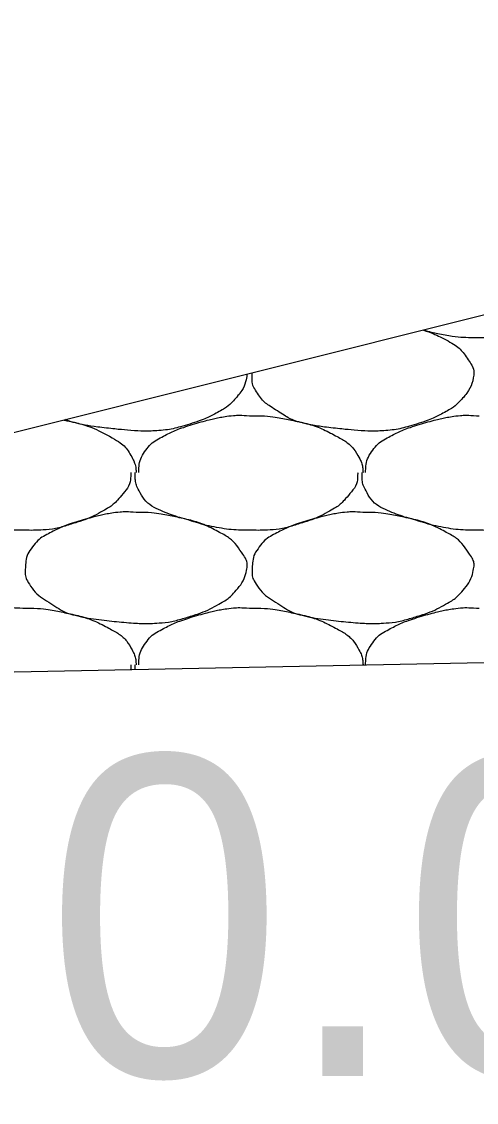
# Model space of a CAD drawing. Extents: x 1373719 to 1374161, y 379835 to 380167.
# Drawn here: x 1373766.346 to 1373767.27, y 380111.457 to 380113.65 of the extents above; entities that cross this region are included whole.
import ezdxf

# ---------------------------------------------------------------- set-up
doc = ezdxf.new("R2010")
doc.units = 0
doc.layers.add('Aggregate Base Course', color=7, linetype='Continuous')
doc.layers.add('GREEN_TXT', color=7, linetype='Continuous')

msp = doc.modelspace()

# ---------------------------------------------------------------- linework, layer by layer
for p, q in [((1373769.6675, 380113.6504), (1373753.6641, 380109.6495)), ((1373774.6889, 380112.4971), (1373764.2167, 380112.2877))]:
    msp.add_line(p, q)
at = {"layer": 'Aggregate Base Course'}
for points, degree in [([(1373767.4864, 380113.1051), (1373767.482, 380113.0931), (1373767.4735, 380113.0821), (1373767.4561, 380113.0626), (1373767.4476, 380113.056), (1373767.4192, 380113.0398), (1373767.4013, 380113.0312), (1373767.356, 380113.0169), (1373767.3305, 380113.0098), (1373767.2927, 380113.0083), (1373767.2813, 380113.0083), (1373767.2699, 380113.0088)], 3), ([(1373767.1625, 380113.0241), (1373767.1787, 380113.0187), (1373767.1946, 380113.0119), (1373767.2304, 380112.9927), (1373767.2441, 380112.9782), (1373767.263, 380112.9498), (1373767.2661, 380112.94), (1373767.2615, 380112.9145), (1373767.2527, 380112.8977), (1373767.2309, 380112.8733), (1373767.2226, 380112.867), (1373767.1942, 380112.8508), (1373767.1763, 380112.8422), (1373767.131, 380112.8279), (1373767.1054, 380112.8214), (1373767.0659, 380112.8189), (1373767.0527, 380112.8189), (1373767.0197, 380112.8211), (1373766.9999, 380112.823), (1373766.9583, 380112.8276), (1373766.9368, 380112.831), (1373766.8977, 380112.84), (1373766.8825, 380112.8495), (1373766.8488, 380112.8706), (1373766.8343, 380112.8815), (1373766.8152, 380112.9107), (1373766.8139, 380112.9213), (1373766.8146, 380112.9333), (1373766.8148, 380112.9353), (1373766.815, 380112.9373)], 3), ([(1373767.2699, 380113.0088), (1373767.2675, 380113.0088), (1373767.2651, 380113.0088), (1373767.2428, 380113.0088), (1373767.223, 380113.0106), (1373767.1894, 380113.0167), (1373767.176, 380113.0203), (1373767.1626, 380113.0242)], 3), ([(1373766.8041, 380112.9345), (1373766.804, 380112.9335), (1373766.8039, 380112.9324), (1373766.8007, 380112.9145), (1373766.7919, 380112.8977), (1373766.7701, 380112.8733), (1373766.7618, 380112.867), (1373766.7334, 380112.8508), (1373766.7155, 380112.8422), (1373766.6702, 380112.8279), (1373766.6446, 380112.8214), (1373766.6051, 380112.8189), (1373766.5919, 380112.8189), (1373766.5589, 380112.8211), (1373766.5391, 380112.823), (1373766.4975, 380112.8276), (1373766.476, 380112.831), (1373766.448, 380112.8375), (1373766.4418, 380112.8397), (1373766.4358, 380112.8425)], 3), ([(1373766.5841, 380112.7352), (1373766.5841, 380112.7358), (1373766.5841, 380112.7364), (1373766.5841, 380112.737), (1373766.5844, 380112.7521), (1373766.5887, 380112.7667), (1373766.5985, 380112.7802), (1373766.6084, 380112.7938), (1373766.6207, 380112.8018), (1373766.6345, 380112.809), (1373766.6464, 380112.8151), (1373766.658, 380112.8209), (1373766.6705, 380112.8252), (1373766.6884, 380112.8312), (1373766.7062, 380112.8366), (1373766.7245, 380112.8414), (1373766.7358, 380112.8443), (1373766.7472, 380112.8468), (1373766.7587, 380112.8486), (1373766.7754, 380112.8512), (1373766.7924, 380112.8518), (1373766.8091, 380112.8504)], 3), ([(1373766.8091, 380112.8504), (1373766.8109, 380112.8503), (1373766.8127, 380112.8505), (1373766.8145, 380112.8504)], 2), ([(1373766.8145, 380112.8504), (1373766.8409, 380112.8507), (1373766.8673, 380112.8468), (1373766.8937, 380112.8414), (1373766.9259, 380112.8348), (1373766.9556, 380112.825), (1373766.9855, 380112.809), (1373767.0054, 380112.7983), (1373767.0213, 380112.7844), (1373767.0323, 380112.764), (1373767.037, 380112.7552), (1373767.0388, 380112.7463), (1373767.0395, 380112.737), (1373767.0396, 380112.7364), (1373767.0396, 380112.7358), (1373767.0395, 380112.7352)], 3), ([(1373767.0449, 380112.7352), (1373767.0449, 380112.7358), (1373767.0449, 380112.7364), (1373767.0449, 380112.737), (1373767.0452, 380112.7521), (1373767.0495, 380112.7667), (1373767.0593, 380112.7802), (1373767.0692, 380112.7938), (1373767.0815, 380112.8018), (1373767.0953, 380112.809), (1373767.1072, 380112.8151), (1373767.1188, 380112.8209), (1373767.1313, 380112.8252), (1373767.1492, 380112.8312), (1373767.167, 380112.8366), (1373767.1853, 380112.8414), (1373767.1966, 380112.8443), (1373767.208, 380112.8468), (1373767.2195, 380112.8486), (1373767.2362, 380112.8512), (1373767.2532, 380112.8518), (1373767.2699, 380112.8504)], 3), ([(1373767.2699, 380112.8504), (1373767.2717, 380112.8503), (1373767.2735, 380112.8505), (1373767.2753, 380112.8504)], 2), ([(1373766.4321, 380112.8415), (1373766.4323, 380112.8415), (1373766.4326, 380112.8414), (1373766.4651, 380112.8348), (1373766.4948, 380112.825), (1373766.5446, 380112.7983), (1373766.5605, 380112.7844), (1373766.5762, 380112.7552), (1373766.578, 380112.7463), (1373766.5788, 380112.7364), (1373766.5788, 380112.7358), (1373766.5787, 380112.7352)], 3), ([(1373766.3483, 380112.6182), (1373766.3459, 380112.6182), (1373766.3435, 380112.6182), (1373766.3411, 380112.6182), (1373766.3212, 380112.6182), (1373766.3014, 380112.62), (1373766.2817, 380112.6236), (1373766.2607, 380112.6273), (1373766.2406, 380112.6338), (1373766.2202, 380112.6396), (1373766.2025, 380112.6447), (1373766.1854, 380112.6504), (1373766.1683, 380112.6578), (1373766.1493, 380112.666), (1373766.1334, 380112.6798), (1373766.1233, 380112.6992), (1373766.1181, 380112.7091), (1373766.1161, 380112.7193), (1373766.1161, 380112.7298), (1373766.1161, 380112.7316), (1373766.1161, 380112.7334), (1373766.1161, 380112.7352)], 3), ([(1373766.5679, 380112.7352), (1373766.568, 380112.7334), (1373766.568, 380112.7316), (1373766.5679, 380112.7298), (1373766.5672, 380112.7115), (1373766.5557, 380112.6957), (1373766.5427, 380112.6812), (1373766.5345, 380112.672), (1373766.526, 380112.6654), (1373766.5157, 380112.6596), (1373766.4976, 380112.6492), (1373766.4797, 380112.6406), (1373766.4599, 380112.6344), (1373766.4344, 380112.6263), (1373766.4089, 380112.6192), (1373766.3825, 380112.6182), (1373766.3711, 380112.6177), (1373766.3597, 380112.6177), (1373766.3483, 380112.6182)], 3), ([(1373766.8091, 380112.6182), (1373766.8067, 380112.6182), (1373766.8043, 380112.6182), (1373766.8019, 380112.6182), (1373766.782, 380112.6182), (1373766.7622, 380112.62), (1373766.7425, 380112.6236), (1373766.7215, 380112.6273), (1373766.7014, 380112.6338), (1373766.681, 380112.6396), (1373766.6633, 380112.6447), (1373766.6462, 380112.6504), (1373766.6291, 380112.6578), (1373766.6101, 380112.666), (1373766.5942, 380112.6798), (1373766.5841, 380112.6992), (1373766.5789, 380112.7091), (1373766.5769, 380112.7193), (1373766.5769, 380112.7298), (1373766.5769, 380112.7316), (1373766.5769, 380112.7334), (1373766.5769, 380112.7352)], 3), ([(1373767.0287, 380112.7352), (1373767.0288, 380112.7334), (1373767.0288, 380112.7316), (1373767.0287, 380112.7298), (1373767.028, 380112.7115), (1373767.0165, 380112.6957), (1373767.0035, 380112.6812), (1373766.9953, 380112.672), (1373766.9868, 380112.6654), (1373766.9765, 380112.6596), (1373766.9584, 380112.6492), (1373766.9405, 380112.6406), (1373766.9207, 380112.6344), (1373766.8952, 380112.6263), (1373766.8697, 380112.6192), (1373766.8433, 380112.6182), (1373766.8319, 380112.6177), (1373766.8205, 380112.6177), (1373766.8091, 380112.6182)], 3), ([(1373767.2699, 380112.6182), (1373767.2675, 380112.6182), (1373767.2651, 380112.6182), (1373767.2627, 380112.6182), (1373767.2428, 380112.6182), (1373767.223, 380112.62), (1373767.2033, 380112.6236), (1373767.1823, 380112.6273), (1373767.1622, 380112.6338), (1373767.1418, 380112.6396), (1373767.1241, 380112.6447), (1373767.107, 380112.6504), (1373767.0899, 380112.6578), (1373767.0709, 380112.666), (1373767.055, 380112.6798), (1373767.0449, 380112.6992), (1373767.0397, 380112.7091), (1373767.0377, 380112.7193), (1373767.0377, 380112.7298), (1373767.0377, 380112.7316), (1373767.0377, 380112.7334), (1373767.0377, 380112.7352)], 3), ([(1373767.4895, 380112.7352), (1373767.4896, 380112.7334), (1373767.4896, 380112.7316), (1373767.4895, 380112.7298), (1373767.4888, 380112.7115), (1373767.4773, 380112.6957), (1373767.4643, 380112.6812), (1373767.4561, 380112.672), (1373767.4476, 380112.6654), (1373767.4373, 380112.6596), (1373767.4192, 380112.6492), (1373767.4013, 380112.6406), (1373767.3815, 380112.6344), (1373767.356, 380112.6263), (1373767.3305, 380112.6192), (1373767.3041, 380112.6182), (1373767.2927, 380112.6177), (1373767.2813, 380112.6177), (1373767.2699, 380112.6182)], 3), ([(1373766.5787, 380112.6542), (1373766.6051, 380112.6545), (1373766.6315, 380112.6506), (1373766.6579, 380112.6452), (1373766.6901, 380112.6386), (1373766.7198, 380112.6288), (1373766.7497, 380112.6128), (1373766.7696, 380112.6021), (1373766.7833, 380112.5876), (1373766.7965, 380112.5678), (1373766.8022, 380112.5592), (1373766.8053, 380112.5494), (1373766.8037, 380112.5408), (1373766.8007, 380112.5239), (1373766.7919, 380112.5071), (1373766.7785, 380112.4922), (1373766.7701, 380112.4827), (1373766.7618, 380112.4764), (1373766.7515, 380112.4706), (1373766.7334, 380112.4602), (1373766.7155, 380112.4516), (1373766.6957, 380112.4454), (1373766.6702, 380112.4373), (1373766.6446, 380112.4308), (1373766.6183, 380112.4292), (1373766.6051, 380112.4283), (1373766.5919, 380112.4283), (1373766.5787, 380112.4292), (1373766.5589, 380112.4305), (1373766.5391, 380112.4324), (1373766.5193, 380112.4346), (1373766.4975, 380112.437), (1373766.476, 380112.4404), (1373766.4545, 380112.4454), (1373766.4369, 380112.4494), (1373766.4217, 380112.4589), (1373766.4059, 380112.4688), (1373766.388, 380112.48), (1373766.3735, 380112.4909), (1373766.3609, 380112.5102), (1373766.3544, 380112.5201), (1373766.3531, 380112.5307), (1373766.3537, 380112.5408), (1373766.3545, 380112.5554), (1373766.3576, 380112.5701), (1373766.3681, 380112.584), (1373766.3787, 380112.598), (1373766.3903, 380112.6056), (1373766.4041, 380112.6128), (1373766.416, 380112.6189), (1373766.4276, 380112.6247), (1373766.4401, 380112.629), (1373766.458, 380112.635), (1373766.4758, 380112.6404), (1373766.4941, 380112.6452), (1373766.5054, 380112.6481), (1373766.5168, 380112.6506), (1373766.5283, 380112.6524), (1373766.545, 380112.655), (1373766.562, 380112.6556), (1373766.5787, 380112.6542)], 3), ([(1373767.0395, 380112.6542), (1373767.0659, 380112.6545), (1373767.0923, 380112.6506), (1373767.1187, 380112.6452), (1373767.1509, 380112.6386), (1373767.1806, 380112.6288), (1373767.2105, 380112.6128), (1373767.2304, 380112.6021), (1373767.2441, 380112.5876), (1373767.2573, 380112.5678), (1373767.263, 380112.5592), (1373767.2661, 380112.5494), (1373767.2645, 380112.5408), (1373767.2615, 380112.5239), (1373767.2527, 380112.5071), (1373767.2393, 380112.4922), (1373767.2309, 380112.4827), (1373767.2226, 380112.4764), (1373767.2123, 380112.4706), (1373767.1942, 380112.4602), (1373767.1763, 380112.4516), (1373767.1565, 380112.4454), (1373767.131, 380112.4373), (1373767.1054, 380112.4308), (1373767.0791, 380112.4292), (1373767.0659, 380112.4283), (1373767.0527, 380112.4283), (1373767.0395, 380112.4292), (1373767.0197, 380112.4305), (1373766.9999, 380112.4324), (1373766.9801, 380112.4346), (1373766.9583, 380112.437), (1373766.9368, 380112.4404), (1373766.9153, 380112.4454), (1373766.8977, 380112.4494), (1373766.8825, 380112.4589), (1373766.8667, 380112.4688), (1373766.8488, 380112.48), (1373766.8343, 380112.4909), (1373766.8217, 380112.5102), (1373766.8152, 380112.5201), (1373766.8139, 380112.5307), (1373766.8145, 380112.5408), (1373766.8153, 380112.5554), (1373766.8184, 380112.5701), (1373766.8289, 380112.584), (1373766.8395, 380112.598), (1373766.8511, 380112.6056), (1373766.8649, 380112.6128), (1373766.8768, 380112.6189), (1373766.8884, 380112.6247), (1373766.9009, 380112.629), (1373766.9188, 380112.635), (1373766.9366, 380112.6404), (1373766.9549, 380112.6452), (1373766.9662, 380112.6481), (1373766.9776, 380112.6506), (1373766.9891, 380112.6524), (1373767.0058, 380112.655), (1373767.0228, 380112.6556), (1373767.0395, 380112.6542)], 3), ([(1373766.1233, 380112.3446), (1373766.1233, 380112.3452), (1373766.1233, 380112.3458), (1373766.1233, 380112.3464), (1373766.1236, 380112.3615), (1373766.1279, 380112.3761), (1373766.1377, 380112.3896), (1373766.1476, 380112.4032), (1373766.1599, 380112.4112), (1373766.1737, 380112.4184), (1373766.1856, 380112.4245), (1373766.1972, 380112.4303), (1373766.2097, 380112.4346), (1373766.2276, 380112.4406), (1373766.2454, 380112.446), (1373766.2637, 380112.4508), (1373766.275, 380112.4537), (1373766.2864, 380112.4562), (1373766.2979, 380112.458), (1373766.3146, 380112.4606), (1373766.3316, 380112.4612), (1373766.3483, 380112.4598)], 3), ([(1373766.3483, 380112.4598), (1373766.3501, 380112.4597), (1373766.3519, 380112.4599), (1373766.3537, 380112.4598)], 2), ([(1373766.3537, 380112.4598), (1373766.3801, 380112.4601), (1373766.4065, 380112.4562), (1373766.4329, 380112.4508), (1373766.4651, 380112.4442), (1373766.4948, 380112.4344), (1373766.5247, 380112.4184), (1373766.5446, 380112.4077), (1373766.5605, 380112.3938), (1373766.5715, 380112.3734), (1373766.5762, 380112.3646), (1373766.578, 380112.3557), (1373766.5787, 380112.3464), (1373766.5788, 380112.3458), (1373766.5788, 380112.3452), (1373766.5787, 380112.3446)], 3), ([(1373766.5841, 380112.3446), (1373766.5841, 380112.3452), (1373766.5841, 380112.3458), (1373766.5841, 380112.3464), (1373766.5844, 380112.3615), (1373766.5887, 380112.3761), (1373766.5985, 380112.3896), (1373766.6084, 380112.4032), (1373766.6207, 380112.4112), (1373766.6345, 380112.4184), (1373766.6464, 380112.4245), (1373766.658, 380112.4303), (1373766.6705, 380112.4346), (1373766.6884, 380112.4406), (1373766.7062, 380112.446), (1373766.7245, 380112.4508), (1373766.7358, 380112.4537), (1373766.7472, 380112.4562), (1373766.7587, 380112.458), (1373766.7754, 380112.4606), (1373766.7924, 380112.4612), (1373766.8091, 380112.4598)], 3), ([(1373766.8091, 380112.4598), (1373766.8109, 380112.4597), (1373766.8127, 380112.4599), (1373766.8145, 380112.4598)], 2), ([(1373766.8145, 380112.4598), (1373766.8409, 380112.4601), (1373766.8673, 380112.4562), (1373766.8937, 380112.4508), (1373766.9259, 380112.4442), (1373766.9556, 380112.4344), (1373766.9855, 380112.4184), (1373767.0054, 380112.4077), (1373767.0213, 380112.3938), (1373767.0323, 380112.3734), (1373767.037, 380112.3646), (1373767.0388, 380112.3557), (1373767.0395, 380112.3464), (1373767.0396, 380112.3458), (1373767.0396, 380112.3452), (1373767.0395, 380112.3446)], 3), ([(1373767.0449, 380112.3446), (1373767.0449, 380112.3452), (1373767.0449, 380112.3458), (1373767.0449, 380112.3464), (1373767.0452, 380112.3615), (1373767.0495, 380112.3761), (1373767.0593, 380112.3896), (1373767.0692, 380112.4032), (1373767.0815, 380112.4112), (1373767.0953, 380112.4184), (1373767.1072, 380112.4245), (1373767.1188, 380112.4303), (1373767.1313, 380112.4346), (1373767.1492, 380112.4406), (1373767.167, 380112.446), (1373767.1853, 380112.4508), (1373767.1966, 380112.4537), (1373767.208, 380112.4562), (1373767.2195, 380112.458), (1373767.2362, 380112.4606), (1373767.2532, 380112.4612), (1373767.2699, 380112.4598)], 3), ([(1373767.2699, 380112.4598), (1373767.2717, 380112.4597), (1373767.2735, 380112.4599), (1373767.2753, 380112.4598)], 2), ([(1373766.5679, 380112.3446), (1373766.568, 380112.3428), (1373766.568, 380112.341), (1373766.5679, 380112.3377), (1373766.5677, 380112.3362), (1373766.5675, 380112.3347)], 3), ([(1373766.577, 380112.3349), (1373766.5769, 380112.3363), (1373766.5769, 380112.3377), (1373766.5769, 380112.341), (1373766.5769, 380112.3428), (1373766.5769, 380112.3446)], 3), ([(1373767.0287, 380112.3446), (1373767.0287, 380112.3444), (1373767.0287, 380112.3441), (1373767.0287, 380112.3439)], 2), ([(1373767.0377, 380112.3441), (1373767.0377, 380112.3443), (1373767.0377, 380112.3444), (1373767.0377, 380112.3446)], 2)]:
    msp.add_open_spline(points, degree=degree, dxfattribs=at)

# ---------------------------------------------------------------- texts
at = {"layer": 'GREEN_TXT'}
msp.add_text("0.02'/'", height=0.65, rotation=359.98, dxfattribs=at).set_placement((1373766.3942, 380111.5102))

doc.saveas('drawing.dxf')
